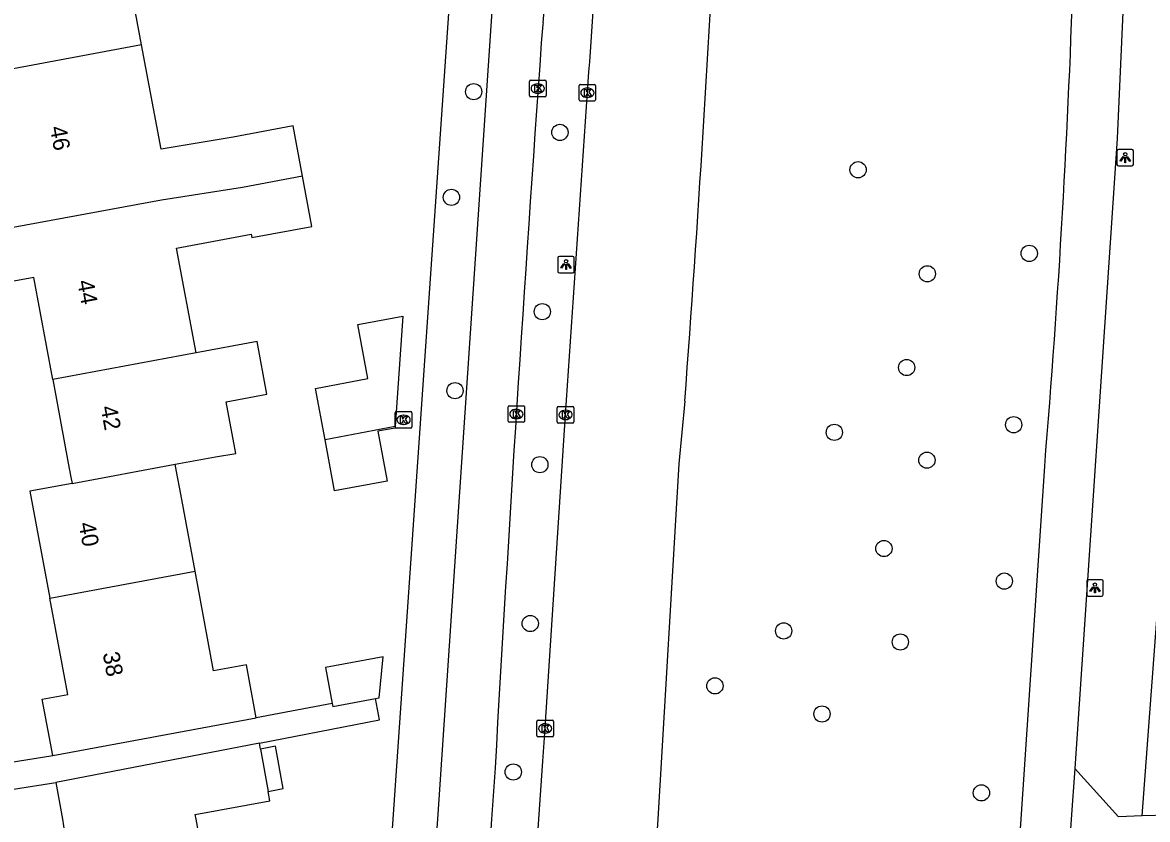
# Model space of a CAD drawing. Extents: x 157793 to 159380, y 380882 to 382313.
# Drawn here: x 158968.6 to 159036.4, y 381500 to 381548 of the extents above; entities that cross this region are included whole.
import ezdxf

# ---------------------------------------------------------------- set-up
doc = ezdxf.new("R2010")
doc.units = 0
for name, color, linetype in [('IMGEO_Boom', 7, 'Continuous'), ('IMGEO_Fietspad_gesloten', 7, 'Continuous'), ('IMGEO_Groenvoorziening', 7, 'Continuous'), ('IMGEO_Kolk', 7, 'Continuous'), ('IMGEO_Lichtpunt', 7, 'Continuous'), ('IMGEO_Pand', 7, 'Continuous'), ('IMGEO_Pand_nummerreeks', 7, 'Continuous'), ('IMGEO_Rijbaan_lokaal_gesloten', 7, 'Continuous'), ('IMGEO_Voetpad_halfverhard', 7, 'Continuous'), ('IMGEO_Voetpad_open', 7, 'Continuous')]:
    doc.layers.add(name, color=color, linetype=linetype)

msp = doc.modelspace()

# ---------------------------------------------------------------- linework, layer by layer
at = {"layer": 'IMGEO_Boom'}
for centre in [(158995.825, 381543.823), (159001.022, 381541.37), (159018.991, 381539.119), (158994.485, 381537.459), (159029.303, 381534.083), (159023.164, 381532.853), (158999.961, 381530.572), (159021.918, 381527.208), (158994.702, 381525.812), (159028.365, 381523.763), (159017.557, 381523.303), (159023.136, 381521.628), (158999.815, 381521.355), (159020.546, 381516.306), (159027.8, 381514.344), (158999.236, 381511.789), (159014.504, 381511.343), (159021.535, 381510.677), (159010.362, 381508.034), (159016.817, 381506.342), (158998.213, 381502.846), (159026.422, 381501.59)]:
    msp.add_circle(centre, 0.489, dxfattribs=at)
at = {"layer": 'IMGEO_Fietspad_gesloten'}
for points in [[(159035.563, 381563.324), (159035.566, 381562.852), (159035.568, 381562.38), (159035.413, 381558.926), (159034.608, 381541.009), (159032.043, 381503.052)], [(158997.109, 381551.383), (158993.638, 381500), (158993.468, 381497.486), (158991.123, 381462.773)], [(159000.011, 381547.989), (159000, 381547.869), (158999.899, 381546.766)], [(159023.346, 381417.626), (159023.776, 381423.909), (159027.132, 381475.186), (159028.444, 381494.533), (159028.815, 381500), (159030.234, 381521.274)], [(158997.115, 381503.094), (158996.904, 381500), (158996.714, 381497.212), (158994.003, 381457.434), (158991.656, 381422.841), (158990.315, 381405.271), (158989.136, 381394.868), (158987.826, 381385.016)], [(159032.043, 381503.052), (159031.833, 381500), (159031.439, 381494.28)], [(159036.106, 381500.198), (159034.682, 381500.15), (159032.043, 381503.052)], [(159037.698, 381500.252), (159036.106, 381500.198)]]:
    msp.add_lwpolyline(points, dxfattribs=at)
for centre, radius, start, end in [((158817.146, 381564.065), 183.57, 354.97594, 1.96799), ((158443.296, 381570.318), 588.983, 355.223527, 358.197429), ((162016.346, 381332.549), 3024.043, 175.937883, 176.767012)]:
    msp.add_arc(centre, radius, start, end, dxfattribs=at)
at = {"layer": 'IMGEO_Groenvoorziening'}
msp.add_lwpolyline([(158993.05, 381562.869), (158993.269, 381562.906), (158994.794, 381555.548), (158990.957, 381500), (158990.799, 381497.712), (158990.488, 381493.203), (158988.58, 381464.812), (158966.077, 381460.685), (158942.274, 381456.504)], dxfattribs=at)
at = {"layer": 'IMGEO_Kolk'}
for p, q in [((158999.187, 381543.583), (158999.187, 381544.435)), ((158999.262, 381544.509), (159000.114, 381544.509)), ((159000.188, 381544.435), (159000.188, 381543.583)), ((158999.698, 381543.729), (158999.673, 381543.729)), ((158999.675, 381544.289), (158999.7, 381544.289)), ((159002.175, 381543.335), (159002.175, 381544.187)), ((159002.25, 381544.261), (159003.102, 381544.261)), ((159002.663, 381544.041), (159002.688, 381544.041)), ((159003.176, 381544.187), (159003.176, 381543.335)), ((159000.114, 381543.509), (158999.262, 381543.509)), ((159003.102, 381543.261), (159002.25, 381543.261)), ((159002.686, 381543.481), (159002.661, 381543.481)), ((158997.898, 381523.982), (158997.898, 381524.834)), ((158997.973, 381524.908), (158998.825, 381524.908)), ((158998.386, 381524.688), (158998.411, 381524.688)), ((158998.899, 381524.834), (158998.899, 381523.982)), ((159000.862, 381523.929), (159000.862, 381524.781)), ((159000.937, 381524.855), (159001.789, 381524.855)), ((159001.863, 381524.781), (159001.863, 381523.929)), ((158991.102, 381523.632), (158991.102, 381524.484)), ((158991.177, 381524.558), (158992.029, 381524.558)), ((158991.59, 381524.338), (158991.615, 381524.338)), ((158992.103, 381524.484), (158992.103, 381523.632)), ((158998.409, 381524.128), (158998.384, 381524.128)), ((159001.373, 381524.075), (159001.348, 381524.075)), ((159001.35, 381524.635), (159001.375, 381524.635)), ((158992.029, 381523.558), (158991.177, 381523.558)), ((158991.613, 381523.778), (158991.588, 381523.778)), ((158998.825, 381523.908), (158997.973, 381523.908)), ((159001.789, 381523.855), (159000.937, 381523.855)), ((158999.634, 381505.042), (158999.634, 381505.894)), ((158999.709, 381505.968), (159000.561, 381505.968)), ((159000.122, 381505.748), (159000.147, 381505.748)), ((159000.635, 381505.894), (159000.635, 381505.042)), ((159000.145, 381505.188), (159000.12, 381505.188)), ((159000.561, 381504.968), (158999.709, 381504.968))]:
    msp.add_line(p, q, dxfattribs=at)
for points in [[(158999.187, 381543.583), (158999.187, 381544.435)], [(158999.262, 381544.509), (159000.114, 381544.509)], [(159000.188, 381544.435), (159000.188, 381543.583)], [(158999.508, 381544.209), (158999.631, 381544.209), (158999.631, 381544.058), (158999.761, 381544.209), (158999.925, 381544.209), (158999.779, 381544.058), (158999.932, 381543.809), (158999.78, 381543.809), (158999.695, 381543.973), (158999.631, 381543.906), (158999.631, 381543.809), (158999.508, 381543.809), (158999.508, 381544.209)], [(159002.175, 381543.335), (159002.175, 381544.187)], [(159002.25, 381544.261), (159003.102, 381544.261)], [(159002.496, 381543.961), (159002.619, 381543.961), (159002.619, 381543.81), (159002.749, 381543.961), (159002.913, 381543.961), (159002.767, 381543.81), (159002.92, 381543.561), (159002.768, 381543.561), (159002.683, 381543.725), (159002.619, 381543.658), (159002.619, 381543.561), (159002.496, 381543.561), (159002.496, 381543.961)], [(159003.176, 381544.187), (159003.176, 381543.335)], [(159000.114, 381543.509), (158999.262, 381543.509)], [(159003.102, 381543.261), (159002.25, 381543.261)], [(158997.898, 381523.982), (158997.898, 381524.834)], [(158997.973, 381524.908), (158998.825, 381524.908)], [(158998.899, 381524.834), (158998.899, 381523.982)], [(159000.862, 381523.929), (159000.862, 381524.781)], [(159000.937, 381524.855), (159001.789, 381524.855)], [(159001.863, 381524.781), (159001.863, 381523.929)], [(158991.102, 381523.632), (158991.102, 381524.484)], [(158991.177, 381524.558), (158992.029, 381524.558)], [(158991.423, 381524.258), (158991.546, 381524.258), (158991.546, 381524.107), (158991.676, 381524.258), (158991.84, 381524.258), (158991.694, 381524.107), (158991.847, 381523.858), (158991.695, 381523.858), (158991.61, 381524.022), (158991.546, 381523.955), (158991.546, 381523.858), (158991.423, 381523.858), (158991.423, 381524.258)], [(158992.103, 381524.484), (158992.103, 381523.632)], [(158998.219, 381524.608), (158998.342, 381524.608), (158998.342, 381524.457), (158998.472, 381524.608), (158998.636, 381524.608), (158998.49, 381524.457), (158998.643, 381524.208), (158998.491, 381524.208), (158998.406, 381524.372), (158998.342, 381524.305), (158998.342, 381524.208), (158998.219, 381524.208), (158998.219, 381524.608)], [(159001.183, 381524.555), (159001.306, 381524.555), (159001.306, 381524.404), (159001.436, 381524.555), (159001.6, 381524.555), (159001.454, 381524.404), (159001.607, 381524.155), (159001.455, 381524.155), (159001.37, 381524.319), (159001.306, 381524.252), (159001.306, 381524.155), (159001.183, 381524.155), (159001.183, 381524.555)], [(158992.029, 381523.558), (158991.177, 381523.558)], [(158998.825, 381523.908), (158997.973, 381523.908)], [(159001.789, 381523.855), (159000.937, 381523.855)], [(158999.634, 381505.042), (158999.634, 381505.894)], [(158999.709, 381505.968), (159000.561, 381505.968)], [(159000.635, 381505.894), (159000.635, 381505.042)], [(158999.955, 381505.668), (159000.078, 381505.668), (159000.078, 381505.517), (159000.208, 381505.668), (159000.372, 381505.668), (159000.226, 381505.517), (159000.379, 381505.268), (159000.227, 381505.268), (159000.142, 381505.432), (159000.078, 381505.365), (159000.078, 381505.268), (158999.955, 381505.268), (158999.955, 381505.668)], [(159000.561, 381504.968), (158999.709, 381504.968)]]:
    msp.add_lwpolyline(points, dxfattribs=at)
for centre, start, end in [((158999.264, 381544.433), 91.55205, 178.44795), ((158999.264, 381544.433), 91.55205, 178.44795), ((159000.112, 381544.433), 1.55205, 88.44795), ((159000.112, 381544.433), 1.55205, 88.44795), ((159002.252, 381544.185), 91.55205, 178.44795), ((159002.252, 381544.185), 91.55205, 178.44795), ((159003.1, 381544.185), 1.55205, 88.44795), ((159003.1, 381544.185), 1.55205, 88.44795), ((158999.264, 381543.585), 181.55205, 268.44795), ((158999.264, 381543.585), 181.55205, 268.44795), ((159000.112, 381543.585), 271.55205, 358.44795), ((159000.112, 381543.585), 271.55205, 358.44795), ((159002.252, 381543.337), 181.55205, 268.44795), ((159002.252, 381543.337), 181.55205, 268.44795), ((159003.1, 381543.337), 271.55205, 358.44795), ((159003.1, 381543.337), 271.55205, 358.44795), ((158997.975, 381524.832), 91.55205, 178.44795), ((158997.975, 381524.832), 91.55205, 178.44795), ((158998.823, 381524.832), 1.55205, 88.44795), ((158998.823, 381524.832), 1.55205, 88.44795), ((159000.939, 381524.779), 91.55205, 178.44795), ((159000.939, 381524.779), 91.55205, 178.44795), ((159001.787, 381524.779), 1.55205, 88.44795), ((159001.787, 381524.779), 1.55205, 88.44795), ((158991.179, 381524.482), 91.55205, 178.44795), ((158991.179, 381524.482), 91.55205, 178.44795), ((158992.027, 381524.482), 1.55205, 88.44795), ((158992.027, 381524.482), 1.55205, 88.44795), ((158991.179, 381523.634), 181.55205, 268.44795), ((158991.179, 381523.634), 181.55205, 268.44795), ((158992.027, 381523.634), 271.55205, 358.44795), ((158992.027, 381523.634), 271.55205, 358.44795), ((158997.975, 381523.984), 181.55205, 268.44795), ((158997.975, 381523.984), 181.55205, 268.44795), ((158998.823, 381523.984), 271.55205, 358.44795), ((158998.823, 381523.984), 271.55205, 358.44795), ((159000.939, 381523.931), 181.55205, 268.44795), ((159000.939, 381523.931), 181.55205, 268.44795), ((159001.787, 381523.931), 271.55205, 358.44795), ((159001.787, 381523.931), 271.55205, 358.44795), ((158999.711, 381505.892), 91.55205, 178.44795), ((158999.711, 381505.892), 91.55205, 178.44795), ((159000.559, 381505.892), 1.55205, 88.44795), ((159000.559, 381505.892), 1.55205, 88.44795), ((158999.711, 381505.044), 181.55205, 268.44795), ((158999.711, 381505.044), 181.55205, 268.44795), ((159000.559, 381505.044), 271.55205, 358.44795), ((159000.559, 381505.044), 271.55205, 358.44795)]:
    msp.add_arc(centre, 0.0765, start, end, dxfattribs=at)
for centre, major_axis, ratio, start_param, end_param in [((158999.674, 381544.009), (-0.387, 0.002), 0.722429, 4.712389, 7.853982), ((158999.699, 381544.009), (-0.39, 0.002), 0.717154, 1.570796, 4.712389), ((159002.662, 381543.761), (-0.387, 0.002), 0.722429, 4.712389, 7.853982), ((159002.687, 381543.761), (-0.39, 0.002), 0.717154, 1.570796, 4.712389), ((158998.385, 381524.408), (-0.387, 0.002), 0.722429, 4.712389, 7.853982), ((158998.41, 381524.408), (-0.39, 0.002), 0.717154, 1.570796, 4.712389), ((158991.589, 381524.058), (-0.387, 0.002), 0.722429, 4.712389, 7.853982), ((158991.614, 381524.058), (-0.39, 0.002), 0.717154, 1.570796, 4.712389), ((159001.349, 381524.355), (-0.387, 0.002), 0.722429, 4.712389, 7.853982), ((159001.374, 381524.355), (-0.39, 0.002), 0.717154, 1.570796, 4.712389), ((159000.121, 381505.468), (-0.387, 0.002), 0.722429, 4.712389, 7.853982), ((159000.146, 381505.468), (-0.39, 0.002), 0.717154, 1.570796, 4.712389)]:
    msp.add_ellipse(centre, major_axis=major_axis, ratio=ratio, start_param=start_param, end_param=end_param, dxfattribs=at)
at = {"layer": 'IMGEO_Lichtpunt'}
for p, q in [((159035.488, 381540.348), (159034.68, 381540.348)), ((159035.488, 381540.348), (159034.68, 381540.348)), ((159034.586, 381540.253), (159034.586, 381539.446)), ((159034.586, 381540.253), (159034.586, 381539.446)), ((159035.582, 381539.446), (159035.582, 381540.253)), ((159035.582, 381539.446), (159035.582, 381540.253)), ((159034.68, 381539.352), (159035.488, 381539.352)), ((159034.68, 381539.352), (159035.488, 381539.352)), ((159000.894, 381533.809), (159000.894, 381533.002)), ((159000.894, 381533.809), (159000.894, 381533.002)), ((159001.796, 381533.904), (159000.988, 381533.904)), ((159001.796, 381533.904), (159000.988, 381533.904)), ((159001.89, 381533.002), (159001.89, 381533.809)), ((159001.89, 381533.002), (159001.89, 381533.809)), ((159000.988, 381532.908), (159001.796, 381532.908)), ((159000.988, 381532.908), (159001.796, 381532.908)), ((159032.764, 381514.335), (159032.764, 381513.528)), ((159032.764, 381514.335), (159032.764, 381513.528)), ((159033.666, 381514.43), (159032.858, 381514.43)), ((159033.666, 381514.43), (159032.858, 381514.43)), ((159033.76, 381513.528), (159033.76, 381514.335)), ((159033.76, 381513.528), (159033.76, 381514.335)), ((159032.858, 381513.434), (159033.666, 381513.434)), ((159032.858, 381513.434), (159033.666, 381513.434))]:
    msp.add_line(p, q, dxfattribs=at)
for points in [[(159034.96, 381539.917), (159034.999, 381539.889), (159034.811, 381539.627), (159034.773, 381539.654), (159034.96, 381539.917)], [(159035.062, 381539.869), (159035.109, 381539.869), (159035.109, 381539.547), (159035.062, 381539.547), (159035.062, 381539.869)], [(159035.172, 381539.889), (159035.21, 381539.916), (159035.397, 381539.654), (159035.358, 381539.626), (159035.172, 381539.889)], [(159001.268, 381533.473), (159001.307, 381533.445), (159001.119, 381533.183), (159001.081, 381533.21), (159001.268, 381533.473)], [(159001.37, 381533.425), (159001.417, 381533.425), (159001.417, 381533.103), (159001.37, 381533.103), (159001.37, 381533.425)], [(159001.48, 381533.445), (159001.518, 381533.472), (159001.705, 381533.21), (159001.666, 381533.182), (159001.48, 381533.445)], [(159033.138, 381513.999), (159033.177, 381513.971), (159032.989, 381513.709), (159032.951, 381513.736), (159033.138, 381513.999)], [(159033.24, 381513.951), (159033.287, 381513.951), (159033.287, 381513.629), (159033.24, 381513.629), (159033.24, 381513.951)], [(159033.35, 381513.971), (159033.388, 381513.998), (159033.575, 381513.736), (159033.536, 381513.708), (159033.35, 381513.971)]]:
    msp.add_lwpolyline(points, dxfattribs=at)
for centre in [(159035.085, 381540.051), (159001.393, 381533.607), (159033.263, 381514.133)]:
    msp.add_circle(centre, 0.0994, dxfattribs=at)
for centre, start, end in [((159034.68, 381540.253), 90, 180), ((159034.68, 381540.253), 90, 180), ((159035.488, 381540.253), 0, 90), ((159035.488, 381540.253), 0, 90), ((159034.68, 381539.446), 180, 270), ((159034.68, 381539.446), 180, 270), ((159035.488, 381539.446), 270, 0), ((159035.488, 381539.446), 270, 360), ((159000.988, 381533.809), 90, 180), ((159000.988, 381533.809), 90, 180), ((159001.796, 381533.809), 0, 90), ((159001.796, 381533.809), 0, 90), ((159000.988, 381533.002), 180, 270), ((159000.988, 381533.002), 180, 270), ((159001.796, 381533.002), 270, 0), ((159001.796, 381533.002), 270, 360), ((159032.858, 381514.335), 90, 180), ((159032.858, 381514.335), 90, 180), ((159033.666, 381514.335), 0, 90), ((159033.666, 381514.335), 0, 90), ((159032.858, 381513.528), 180, 270), ((159032.858, 381513.528), 180, 270), ((159033.666, 381513.528), 270, 0), ((159033.666, 381513.528), 270, 360)]:
    msp.add_arc(centre, 0.0946, start, end, dxfattribs=at)
at = {"layer": 'IMGEO_Pand'}
for points in [[(158975.818, 381546.643), (158974.668, 381552.829)], [(158975.818, 381546.643), (158967.097, 381545.024)], [(158985.506, 381538.728), (158984.943, 381541.757), (158981.329, 381541.085), (158976.987, 381540.351), (158975.818, 381546.643)], [(158985.506, 381538.728), (158981.892, 381538.058), (158977.01, 381537.295), (158967.314, 381535.493)], [(158979.1, 381528.101), (158977.929, 381534.404), (158982.416, 381535.237), (158982.454, 381535.03), (158986.068, 381535.701), (158985.506, 381538.728)], [(158970.465, 381526.496), (158969.324, 381532.635), (158967.895, 381532.369), (158967.314, 381535.493)], [(158986.875, 381522.862), (158986.3, 381525.952), (158989.457, 381526.539), (158988.852, 381529.793), (158991.563, 381530.296), (158991.094, 381523.648)], [(158977.839, 381521.383), (158980.265, 381521.834), (158981.489, 381522.024), (158980.909, 381525.147), (158983.367, 381525.604), (158982.776, 381528.784), (158979.1, 381528.101)], [(158979.1, 381528.101), (158970.465, 381526.496)], [(158970.465, 381526.496), (158971.402, 381521.451), (158971.56, 381520.6), (158971.629, 381520.23)], [(158991.094, 381523.648), (158991.088, 381523.563), (158990.046, 381523.37), (158990.605, 381520.361), (158987.449, 381519.774), (158986.875, 381522.862)], [(158991.094, 381523.648), (158986.875, 381522.862)], [(158971.629, 381520.23), (158977.839, 381521.383)], [(158979.035, 381514.95), (158978.175, 381519.579), (158977.919, 381520.954), (158977.839, 381521.383)], [(158971.629, 381520.23), (158969.092, 381519.759), (158970.287, 381513.326)], [(158970.287, 381513.326), (158979.035, 381514.95)], [(158982.728, 381506.117), (158982.135, 381509.311), (158980.151, 381508.943), (158979.035, 381514.95)], [(158970.463, 381503.838), (158969.833, 381507.229), (158971.367, 381507.514), (158970.287, 381513.326)], [(158989.911, 381507.273), (158990.133, 381507.315), (158990.375, 381509.791), (158986.898, 381509.145), (158987.303, 381506.967)], [(158987.303, 381506.967), (158987.336, 381506.79), (158989.911, 381507.273)], [(158970.463, 381503.838), (158982.728, 381506.117)], [(158982.916, 381504.587), (158970.649, 381502.22)], [(158982.982, 381504.223), (158982.916, 381504.587)], [(158983.447, 381501.677), (158984.347, 381501.85), (158983.882, 381504.397), (158982.982, 381504.223)], [(158982.982, 381504.223), (158983.447, 381501.677)], [(158970.649, 381502.22), (158971.054, 381500), (158971.17, 381499.2), (158970.075, 381499.003), (158971.246, 381492.474)], [(158980.165, 381494.083), (158979.098, 381500), (158979.045, 381500.292), (158983.55, 381501.115), (158983.447, 381501.677)]]:
    msp.add_lwpolyline(points, dxfattribs=at)
at = {"layer": 'IMGEO_Rijbaan_lokaal_gesloten'}
for points in [[(158999.546, 381496.973), (158999.757, 381500), (159000, 381503.492), (159000.099, 381504.914), (159001.365, 381524.362), (159002.68, 381543.8)], [(159008.546, 381525.177), (159008.195, 381521.4), (159006.931, 381500), (159006.678, 381496.371)]]:
    msp.add_lwpolyline(points, dxfattribs=at)
for centre, radius, start, end in [((158701.273, 381567.728), 302.356, 355.46101, 359.14994), ((157756.283, 381618.892), 1255.765, 355.720174, 357.203247)]:
    msp.add_arc(centre, radius, start, end, dxfattribs=at)
at = {"layer": 'IMGEO_Voetpad_halfverhard'}
msp.add_lwpolyline([(159036.106, 381500.198), (159038.531, 381532.756), (159039.63, 381560.956), (159039.627, 381563.324), (159039.617, 381570.585), (159039.596, 381575.855), (159039.406, 381579.816), (159038.432, 381587.226), (159037.706, 381597.428), (159035.869, 381609.938), (159032.568, 381628.429), (159029.624, 381640.937), (159028.34, 381644.932)], dxfattribs=at)
at = {"layer": 'IMGEO_Voetpad_open'}
for points in [[(158982.916, 381504.587), (158990.159, 381505.985), (158989.911, 381507.273)], [(158987.303, 381506.967), (158982.728, 381506.117)], [(158967.832, 381503.428), (158970.463, 381503.838)], [(158968.092, 381501.803), (158970.649, 381502.22)]]:
    msp.add_lwpolyline(points, dxfattribs=at)

# ---------------------------------------------------------------- texts
at = {"layer": 'IMGEO_Pand_nummerreeks'}
for s, rotation, p in [('46', 280.52781, (158970.283, 381541.671)), ('44', 280.52506, (158971.93, 381532.4)), ('42', 280.52502, (158973.337, 381524.824)), ('40', 280.52502, (158972.017, 381517.812)), ('38', 280.52612, (158973.468, 381509.994))]:
    msp.add_text(s, height=1, rotation=rotation, dxfattribs=at).set_placement(p)

doc.saveas('drawing.dxf')
